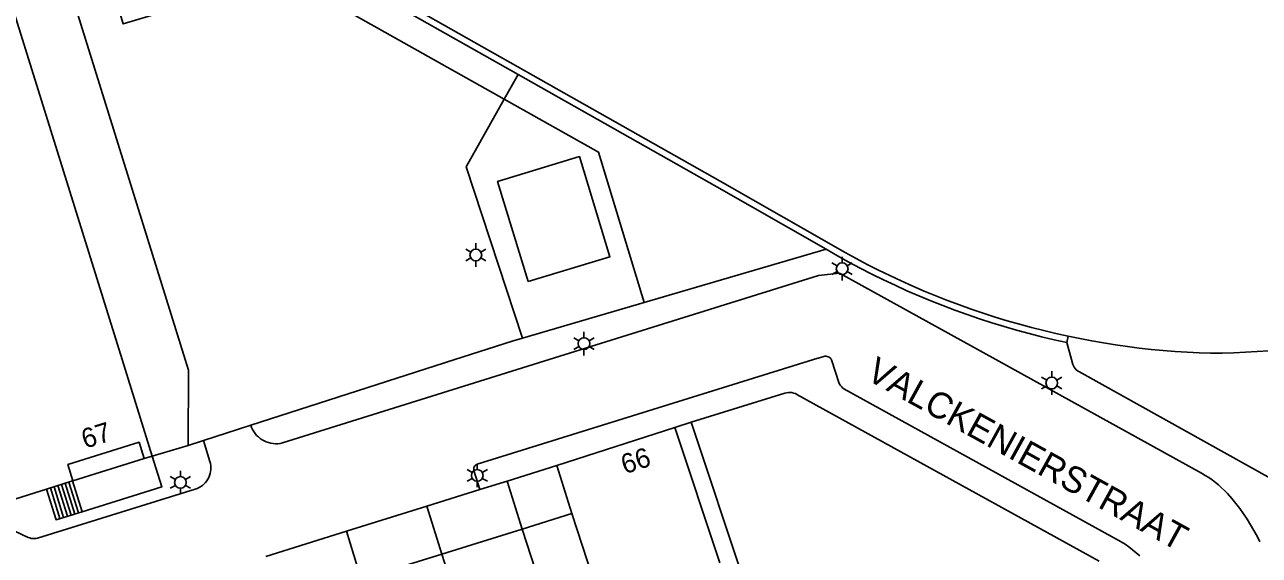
# Model space of a CAD drawing. Extents: x 122462 to 123306, y 485548 to 486417.
# Drawn here: x 122830.1 to 122924.9, y 486235 to 486275.7 of the extents above; entities that cross this region are included whole.
import ezdxf

# ---------------------------------------------------------------- set-up
doc = ezdxf.new("R2010")
doc.units = 0
for name, color, linetype in [('Level 1', 7, 'Continuous'), ('Level 10', 7, 'Continuous'), ('Level 15', 7, 'Continuous'), ('Level 16', 7, 'Continuous'), ('Level 17', 7, 'Continuous'), ('Level 19', 7, 'Continuous'), ('Level 2', 7, 'Continuous'), ('Level 22', 7, 'Continuous'), ('Level 23', 7, 'Continuous'), ('Level 30', 7, 'Continuous'), ('Level 31', 7, 'Continuous'), ('Level 33', 7, 'Continuous'), ('Level 4', 7, 'Continuous'), ('Level 50', 7, 'Continuous'), ('Level 58', 7, 'Continuous'), ('Level 59', 7, 'Continuous')]:
    doc.layers.add(name, color=color, linetype=linetype)

msp = doc.modelspace()

# ---------------------------------------------------------------- linework, layer by layer
at = {"layer": 'Level 1'}
for p, q in [((122879.979, 486244.799), (122870.92, 486241.87)), ((122883.455, 486234.392), (122879.979, 486244.799)), ((122870.92, 486241.87), (122867.101, 486240.678)), ((122833.729, 486240.684), (122831.732, 486240.061)), ((122867.101, 486240.678), (122865.024, 486240.029)), ((122831.732, 486240.061), (122790.377, 486227.155)), ((122865.024, 486240.029), (122860.929, 486238.751)), ((122860.929, 486238.751), (122854.758, 486236.824)), ((122868.252, 486236.991), (122872.073, 486238.184)), ((122854.758, 486236.824), (122848.586, 486234.897)), ((122862.08, 486235.064), (122868.252, 486236.991)), ((122855.909, 486233.137), (122862.08, 486235.064))]:
    msp.add_line(p, q, dxfattribs=at)
for points in [[(122812.689, 486290.932), (122813.997, 486291.34), (122812.84, 486295.059), (122822.539, 486298.079), (122837.53, 486250)], [(122837.53, 486250), (122839.84, 486242.59)], [(122839.84, 486242.59), (122839.231, 486242.401), (122838.837, 486243.661), (122833.368, 486241.954), (122833.761, 486240.694), (122833.729, 486240.684)], [(122872.073, 486238.184), (122873.665, 486233.338), (122876.659, 486232.032)]]:
    msp.add_lwpolyline(points, dxfattribs=at)
at = {"layer": 'Level 10'}
msp.add_lwpolyline([(122833.761, 486240.694), (122833.368, 486241.954), (122838.837, 486243.661), (122839.231, 486242.401), (122833.761, 486240.694)], dxfattribs=at)
at = {"layer": 'Level 15'}
for p, q in [((122867.958, 486271.887), (122836.433, 486289.708)), ((122910.209, 486251.795), (122910.105, 486251.306))]:
    msp.add_line(p, q, dxfattribs=at)
for points in [[(122836.678, 486290.144), (122855.323, 486279.604), (122883.469, 486263.694), (122893.071, 486258.228), (122893.919, 486257.764), (122894.775, 486257.313), (122895.637, 486256.875), (122896.507, 486256.452), (122897.382, 486256.042), (122898.265, 486255.646), (122899.153, 486255.263), (122900.047, 486254.895), (122900.947, 486254.541), (122901.852, 486254.201), (122902.763, 486253.876), (122903.679, 486253.565), (122904.599, 486253.268), (122905.524, 486252.986), (122906.453, 486252.718), (122907.387, 486252.465), (122908.324, 486252.227), (122909.265, 486252.004), (122910.209, 486251.795)], [(122891.627, 486258.474), (122883.222, 486263.259), (122867.958, 486271.887)], [(122910.105, 486251.306), (122909.133, 486251.521), (122908.165, 486251.751), (122907.201, 486251.997), (122906.24, 486252.259), (122905.284, 486252.536), (122904.333, 486252.828), (122903.386, 486253.135), (122902.445, 486253.457), (122901.509, 486253.795), (122900.578, 486254.147), (122899.653, 486254.515), (122898.734, 486254.897), (122897.821, 486255.294), (122896.915, 486255.705), (122896.016, 486256.131), (122895.123, 486256.571), (122894.238, 486257.026), (122893.36, 486257.495), (122892.489, 486257.977), (122891.627, 486258.474)]]:
    msp.add_lwpolyline(points, dxfattribs=at)
at = {"layer": 'Level 16'}
msp.add_lwpolyline([(122925.614, 486250.679), (122924.723, 486250.613), (122923.83, 486250.563), (122922.937, 486250.527), (122922.043, 486250.507), (122921.149, 486250.502), (122920.255, 486250.513), (122919.335, 486250.561), (122918.415, 486250.622), (122917.496, 486250.698), (122916.579, 486250.787), (122915.663, 486250.89), (122914.749, 486251.006), (122913.836, 486251.137), (122912.926, 486251.281), (122912.018, 486251.439), (122911.112, 486251.61), (122910.209, 486251.795)], dxfattribs=at)
at = {"layer": 'Level 17'}
for p, q in [((122891.627, 486258.474), (122877.636, 486254.383)), ((122877.636, 486254.383), (122868.295, 486251.652)), ((122879.979, 486244.799), (122881.247, 486245.194)), ((122881.247, 486245.194), (122889.502, 486220.46)), ((122839.84, 486242.59), (122842.607, 486243.41)), ((122842.607, 486243.41), (122843.775, 486243.786))]:
    msp.add_line(p, q, dxfattribs=at)
for points in [[(122904.656, 486250), (122892.648, 486256.63), (122891.023, 486256.45), (122870.345, 486250)], [(122868.295, 486251.652), (122867.49, 486251.417), (122863.087, 486250)], [(122910.455, 486250), (122910.105, 486251.306)], [(122847.418, 486244.958), (122863.087, 486250)], [(122870.345, 486250), (122849.844, 486243.605), (122849.668, 486243.569), (122849.489, 486243.549), (122849.309, 486243.545), (122849.13, 486243.557), (122848.952, 486243.585), (122848.777, 486243.628), (122848.607, 486243.686), (122848.443, 486243.76), (122848.286, 486243.847), (122848.137, 486243.948), (122847.998, 486244.062), (122847.869, 486244.188), (122847.752, 486244.325), (122847.648, 486244.471), (122847.557, 486244.627), (122847.48, 486244.789), (122847.418, 486244.958)], [(122865.024, 486240.029), (122864.551, 486241.491), (122864.539, 486241.564), (122864.541, 486241.638), (122864.556, 486241.71), (122864.584, 486241.778), (122864.624, 486241.84), (122864.675, 486241.894), (122864.734, 486241.937), (122864.801, 486241.969), (122890.654, 486250)], [(122890.654, 486250), (122891.433, 486250.242), (122891.518, 486250.26), (122891.605, 486250.264), (122891.692, 486250.252), (122891.775, 486250.226), (122891.852, 486250.185), (122891.921, 486250.132), (122891.98, 486250.067), (122892.023, 486250)], [(122892.023, 486250), (122892.027, 486249.994), (122892.06, 486249.913), (122892.581, 486248.241), (122892.636, 486248.128), (122892.704, 486248.023), (122892.785, 486247.928), (122892.877, 486247.843), (122892.979, 486247.771), (122914.264, 486236.023), (122914.57, 486235.832), (122914.867, 486235.628), (122915.154, 486235.41), (122915.432, 486235.181), (122915.699, 486234.939)], [(122924.936, 486236.007), (122924.712, 486236.453), (122924.473, 486236.891), (122924.221, 486237.322), (122923.956, 486237.744), (122923.677, 486238.158), (122923.386, 486238.563), (122923.082, 486238.959), (122922.766, 486239.345), (122922.438, 486239.721), (122922.219, 486239.949), (122921.99, 486240.167), (122921.754, 486240.377), (122921.509, 486240.577), (122921.256, 486240.767), (122920.996, 486240.947), (122920.729, 486241.117), (122920.456, 486241.276), (122904.656, 486250)], [(122910.455, 486250), (122910.556, 486249.622), (122910.603, 486249.513), (122910.663, 486249.41), (122910.735, 486249.314), (122910.817, 486249.228), (122910.909, 486249.153), (122911.01, 486249.089), (122935.361, 486235.531), (122935.611, 486235.521), (122943.888, 486238.247), (122979.58, 486250)], [(122881.247, 486245.194), (122888.439, 486247.429), (122888.573, 486247.462), (122888.709, 486247.48), (122888.847, 486247.482), (122888.983, 486247.468), (122889.118, 486247.438), (122889.248, 486247.393), (122889.372, 486247.334), (122912.578, 486234.533)], [(122843.775, 486243.786), (122844.273, 486242.178), (122844.312, 486242.026), (122844.338, 486241.871), (122844.348, 486241.715), (122844.345, 486241.558), (122844.327, 486241.402), (122844.294, 486241.249), (122844.248, 486241.099), (122844.188, 486240.954), (122844.115, 486240.815), (122844.029, 486240.684), (122843.932, 486240.561), (122843.823, 486240.447), (122843.705, 486240.344), (122843.578, 486240.253), (122843.442, 486240.173), (122843.301, 486240.106), (122843.153, 486240.053), (122831.042, 486236.307), (122830.923, 486236.278), (122830.802, 486236.264), (122830.679, 486236.265), (122830.558, 486236.281), (122830.44, 486236.311), (122830.326, 486236.356), (122828.76, 486237.081)]]:
    msp.add_lwpolyline(points, dxfattribs=at)
at = {"layer": 'Level 19'}
for p, q in [((122870.987, 486228.593), (122868.252, 486236.991)), ((122864.849, 486226.571), (122862.08, 486235.064))]:
    msp.add_line(p, q, dxfattribs=at)
for points in [[(122812.689, 486290.932), (122811.066, 486296.154), (122811.055, 486296.241), (122811.056, 486296.329), (122811.071, 486296.416), (122811.098, 486296.5), (122811.137, 486296.579), (122811.188, 486296.651), (122811.248, 486296.716), (122811.317, 486296.77), (122811.394, 486296.814), (122811.476, 486296.846), (122821.147, 486299.857), (122829.212, 486292.307), (122842.386, 486250)], [(122835.912, 486289.579), (122834.786, 486285.099), (122837.618, 486275.774), (122849.999, 486279.483), (122866.887, 486269.993)], [(122866.887, 486269.993), (122874.124, 486265.927), (122877.636, 486254.383)], [(122842.386, 486250), (122842.634, 486249.204), (122842.607, 486243.41)]]:
    msp.add_lwpolyline(points, dxfattribs=at)
at = {"layer": 'Level 2'}
msp.add_lwpolyline([(122868.719, 486255.989), (122866.38, 486263.679), (122872.657, 486265.591), (122874.999, 486257.901), (122868.719, 486255.989)], dxfattribs=at)
at = {"layer": 'Level 22'}
msp.add_lwpolyline([(122839.84, 486242.59), (122840.577, 486240.234), (122834.465, 486238.326)], dxfattribs=at)
at = {"layer": 'Level 23'}
msp.add_line((122866.887, 486269.993), (122867.958, 486271.887), dxfattribs=at)
for points in [[(122868.295, 486251.652), (122863.953, 486264.802), (122866.887, 486269.993)], [(122847.418, 486244.958), (122845.538, 486244.353), (122843.775, 486243.786)]]:
    msp.add_lwpolyline(points, dxfattribs=at)
at = {"layer": 'Level 30'}
msp.add_line((122834.465, 486238.326), (122833.729, 486240.684), dxfattribs=at)
at = {"layer": 'Level 31'}
msp.add_lwpolyline([(122834.465, 486238.326), (122832.467, 486237.703), (122831.732, 486240.061)], dxfattribs=at)
at = {"layer": 'Level 33'}
for p, q in [((122833.612, 486238.061), (122832.876, 486240.418)), ((122833.896, 486238.149), (122833.16, 486240.506)), ((122834.181, 486238.238), (122833.445, 486240.595)), ((122832.758, 486237.794), (122832.022, 486240.151)), ((122833.043, 486237.883), (122832.307, 486240.24)), ((122833.327, 486237.972), (122832.591, 486240.329))]:
    msp.add_line(p, q, dxfattribs=at)
at = {"layer": 'Level 4'}
for p, q in [((122870.92, 486241.87), (122872.073, 486238.184)), ((122868.252, 486236.991), (122867.101, 486240.678)), ((122862.08, 486235.064), (122860.929, 486238.751)), ((122855.909, 486233.137), (122854.758, 486236.824))]:
    msp.add_line(p, q, dxfattribs=at)
at = {"layer": 'Level 50'}
for p, q in [((122864.316, 486258.26), (122863.926, 486258.485)), ((122864.706, 486258.485), (122864.706, 486258.935)), ((122865.485, 486258.485), (122865.095, 486258.26)), ((122864.316, 486257.81), (122863.926, 486257.585)), ((122864.706, 486257.135), (122864.706, 486257.585)), ((122865.485, 486257.585), (122865.095, 486257.81)), ((122892.452, 486257.206), (122892.062, 486257.431)), ((122892.842, 486257.431), (122892.842, 486257.881)), ((122893.621, 486257.431), (122893.231, 486257.206)), ((122892.452, 486256.756), (122892.062, 486256.531)), ((122892.842, 486256.081), (122892.842, 486256.531)), ((122893.621, 486256.531), (122893.231, 486256.756)), ((122873.013, 486251.68), (122873.013, 486252.13)), ((122872.623, 486251.455), (122872.233, 486251.68)), ((122872.623, 486251.005), (122872.233, 486250.78)), ((122873.792, 486251.68), (122873.402, 486251.455)), ((122873.792, 486250.78), (122873.402, 486251.005)), ((122873.013, 486250.33), (122873.013, 486250.78)), ((122908.945, 486248.658), (122908.945, 486249.108)), ((122908.555, 486248.433), (122908.165, 486248.658)), ((122908.555, 486247.983), (122908.165, 486247.758)), ((122909.724, 486248.658), (122909.334, 486248.433)), ((122909.724, 486247.758), (122909.334, 486247.983)), ((122908.945, 486247.308), (122908.945, 486247.758)), ((122842.014, 486241.025), (122842.014, 486241.475)), ((122864.423, 486241.338), (122864.033, 486241.563)), ((122864.813, 486241.563), (122864.813, 486242.013)), ((122865.592, 486241.563), (122865.202, 486241.338)), ((122841.624, 486240.8), (122841.234, 486241.025)), ((122842.793, 486241.025), (122842.403, 486240.8)), ((122864.423, 486240.888), (122864.033, 486240.663)), ((122864.813, 486240.213), (122864.813, 486240.663)), ((122865.592, 486240.663), (122865.202, 486240.888)), ((122841.624, 486240.35), (122841.234, 486240.125)), ((122842.014, 486239.675), (122842.014, 486240.125)), ((122842.793, 486240.125), (122842.403, 486240.35))]:
    msp.add_line(p, q, dxfattribs=at)
for centre in [(122864.706, 486258.035), (122892.842, 486256.981), (122873.013, 486251.23), (122908.945, 486248.208), (122864.813, 486241.113), (122842.014, 486240.575)]:
    msp.add_circle(centre, 0.45, dxfattribs=at)

# ---------------------------------------------------------------- texts
at = {"layer": 'Level 58'}
for s, rotation, p in [('67', 17.33856, (122834.687, 486243.151)), ('66', 17.93852, (122876.146, 486241.196))]:
    msp.add_text(s, height=1.5, rotation=rotation, dxfattribs=at).set_placement(p)
at = {"layer": 'Level 59'}
msp.add_text('VALCKENIERSTRAAT', height=2, rotation=331.10511, dxfattribs=at).set_placement((122894.578, 486248.543))

doc.saveas('drawing.dxf')
